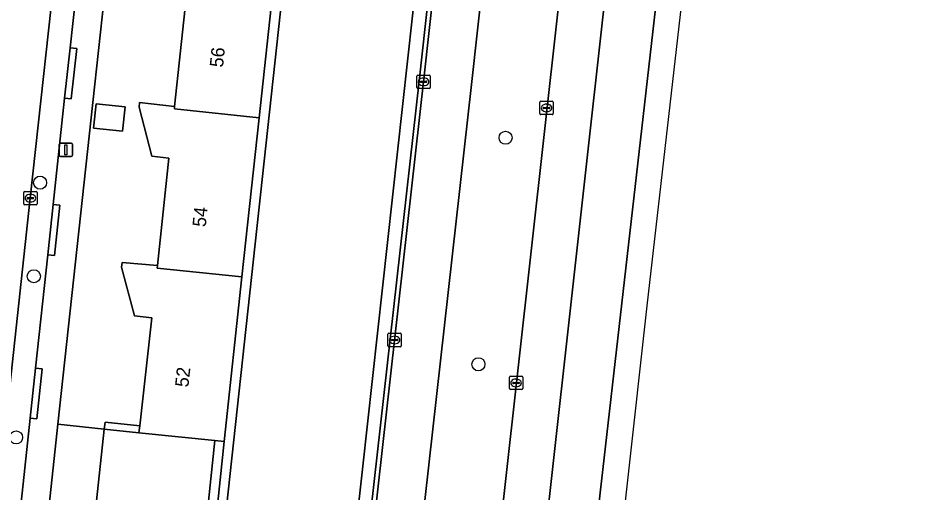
# Model space of a CAD drawing. Extents: x 160732 to 162107, y 387428 to 388479.
# Drawn here: x 162037.9 to 162105.1, y 387937 to 387972.5 of the extents above; entities that cross this region are included whole.
import ezdxf

# ---------------------------------------------------------------- set-up
doc = ezdxf.new("R2010")
doc.units = 0
for name, color, linetype in [('IMGEO_Berm_groen', 7, 'Continuous'), ('IMGEO_Boom', 7, 'Continuous'), ('IMGEO_Erf', 7, 'Continuous'), ('IMGEO_Fietspad_gesloten', 7, 'Continuous'), ('IMGEO_Groenvoorziening', 7, 'Continuous'), ('IMGEO_Hek', 7, 'Continuous'), ('IMGEO_Kolk', 7, 'Continuous'), ('IMGEO_Lichtmast', 7, 'Continuous'), ('IMGEO_Muur', 7, 'Continuous'), ('IMGEO_Pand', 7, 'Continuous'), ('IMGEO_Pand_nummerreeks', 7, 'Continuous'), ('IMGEO_Pand_overbouw', 7, 'Continuous'), ('IMGEO_Parkeervlak_open', 7, 'Continuous'), ('IMGEO_Rijbaan_lokaal_open', 7, 'Continuous'), ('IMGEO_Rijbaan_regionaal_gesloten', 7, 'Continuous'), ('IMGEO_Voetpad_open', 7, 'Continuous')]:
    doc.layers.add(name, color=color, linetype=linetype)

msp = doc.modelspace()

# ---------------------------------------------------------------- linework, layer by layer
at = {"layer": 'IMGEO_Berm_groen'}
for points in [[(162050.875, 387735.171), (162052.162, 387742.526), (162053.148, 387750), (162054.628, 387762.661), (162056.62, 387777.936), (162064.81, 387851.443), (162068.913, 387889.499), (162070.182, 387901.271), (162081.158, 388000), (162087.777, 388060.8), (162089.263, 388079.951), (162089.949, 388090.639), (162090.683, 388106.248), (162090.812, 388113.569)], [(162043.09, 387750), (162045.462, 387768.362), (162059.149, 387890.538), (162067.828, 387968.006), (162071.346, 388000), (162081.104, 388088.732)], [(162085.019, 388088.434), (162075.293, 388000), (162071.721, 387967.516), (162063.044, 387890.124), (162049.334, 387767.851), (162047.038, 387750)], [(162078.939, 388086.659), (162076.265, 388053.874), (162063.587, 387938.826), (162058.212, 387890.638), (162045.271, 387774.61), (162041.163, 387745.007), (162038.136, 387726.282), (162034.793, 387707.612), (162031.801, 387692.315), (162031.23, 387689.642), (162028.125, 387675.112), (162018.37, 387632.538), (162017.199, 387625.902)]]:
    msp.add_lwpolyline(points, dxfattribs=at)
msp.add_lwpolyline([(162076.265, 388053.874), (162078.939, 388086.659), (162071.479, 388087.675), (162065.88, 388050.391), (162060.404, 388000), (162048.631, 387891.657), (162058.212, 387890.638), (162063.587, 387938.826)], close=True, dxfattribs=at)
at = {"layer": 'IMGEO_Boom'}
for centre in [(162074.26, 387963.551), (162039.539, 387960.198), (162039.079, 387953.213), (162072.231, 387946.645), (162037.751, 387941.187)]:
    msp.add_circle(centre, 0.489, dxfattribs=at)
at = {"layer": 'IMGEO_Erf'}
msp.add_lwpolyline([(162045.163, 387981.735), (162043.467, 387966.175), (162040.87, 387942.169), (162044.323, 387941.801), (162044.388, 387942.329), (162046.971, 387942.061), (162047.878, 387950.117), (162046.596, 387950.252), (162045.622, 387953.904), (162045.67, 387954.251), (162048.295, 387954.01), (162049.139, 387962.039), (162047.876, 387962.173), (162046.921, 387965.836), (162046.962, 387966.18), (162049.577, 387965.892), (162050.432, 387973.982)], dxfattribs=at)
msp.add_lwpolyline([(162045.884, 387965.848), (162045.688, 387964.036), (162043.533, 387964.269), (162043.729, 387966.081)], close=True, dxfattribs=at)
at = {"layer": 'IMGEO_Fietspad_gesloten'}
for points in [[(162071.721, 387967.516), (162075.293, 388000), (162085.019, 388088.434), (162081.444, 388088.678), (162071.695, 388000), (162068.172, 387967.955), (162059.49, 387890.502), (162045.79, 387768.293)], [(162047.038, 387750), (162049.334, 387767.851), (162063.044, 387890.124), (162071.721, 387967.516)]]:
    msp.add_lwpolyline(points, dxfattribs=at)
at = {"layer": 'IMGEO_Groenvoorziening'}
for points in [[(162048.631, 387891.657), (162060.404, 388000), (162065.88, 388050.391), (162071.479, 388087.675), (162069.258, 388087.978), (162067.937, 388075.799), (162066.598, 388063.452), (162065.183, 388050.471), (162063.854, 388038.308), (162062.553, 388026.398), (162061.249, 388014.464), (162059.911, 388002.214), (162058.491, 387989.128), (162057.181, 387977.026), (162055.884, 387965.044), (162054.598, 387953.166), (162053.267, 387940.875), (162051.895, 387927.771), (162050.565, 387915.569), (162049.265, 387903.638), (162047.969, 387891.751)], [(162040.87, 387942.169), (162039.462, 387929.159), (162042.936, 387928.789), (162044.323, 387941.801)], [(162051.2, 387927.85), (162052.571, 387940.947), (162046.912, 387941.533), (162044.323, 387941.801), (162042.936, 387928.789)], [(162051.895, 387927.771), (162053.267, 387940.875), (162052.571, 387940.947), (162051.2, 387927.85)]]:
    msp.add_lwpolyline(points, close=True, dxfattribs=at)
at = {"layer": 'IMGEO_Hek'}
msp.add_lwpolyline([(162078.939, 388086.659), (162076.265, 388053.874), (162063.587, 387938.826), (162058.212, 387890.638)], dxfattribs=at)
at = {"layer": 'IMGEO_Kolk'}
for p, q in [((162067.644, 387967.298), (162067.644, 387968.15)), ((162067.719, 387968.224), (162068.571, 387968.224)), ((162068.645, 387968.15), (162068.645, 387967.298)), ((162067.903, 387967.718), (162067.903, 387967.73)), ((162068.341, 387967.681), (162067.943, 387967.681)), ((162067.946, 387967.767), (162068.344, 387967.767)), ((162068.132, 387968.004), (162068.157, 387968.004)), ((162068.387, 387967.73), (162068.387, 387967.718)), ((162068.571, 387967.224), (162067.719, 387967.224)), ((162068.155, 387967.444), (162068.13, 387967.444)), ((162076.814, 387965.351), (162076.814, 387966.203)), ((162076.889, 387966.277), (162077.741, 387966.277)), ((162077.815, 387966.203), (162077.815, 387965.351)), ((162077.073, 387965.771), (162077.073, 387965.783)), ((162077.511, 387965.734), (162077.113, 387965.734)), ((162077.116, 387965.82), (162077.514, 387965.82)), ((162077.325, 387965.497), (162077.3, 387965.497)), ((162077.302, 387966.057), (162077.327, 387966.057)), ((162077.557, 387965.783), (162077.557, 387965.771)), ((162077.741, 387965.277), (162076.889, 387965.277)), ((162038.318, 387958.619), (162038.318, 387959.471)), ((162038.393, 387959.545), (162039.245, 387959.545)), ((162039.319, 387959.471), (162039.319, 387958.619)), ((162038.577, 387959.039), (162038.577, 387959.051)), ((162039.015, 387959.002), (162038.617, 387959.002)), ((162038.62, 387959.088), (162039.018, 387959.088)), ((162038.829, 387958.765), (162038.804, 387958.765)), ((162038.806, 387959.325), (162038.831, 387959.325)), ((162039.061, 387959.051), (162039.061, 387959.039)), ((162039.245, 387958.545), (162038.393, 387958.545)), ((162065.483, 387948.033), (162065.483, 387948.885)), ((162065.558, 387948.959), (162066.41, 387948.959)), ((162065.971, 387948.739), (162065.996, 387948.739)), ((162066.484, 387948.885), (162066.484, 387948.033)), ((162065.742, 387948.453), (162065.742, 387948.465)), ((162066.18, 387948.416), (162065.782, 387948.416)), ((162065.785, 387948.502), (162066.183, 387948.502)), ((162065.994, 387948.179), (162065.969, 387948.179)), ((162066.226, 387948.465), (162066.226, 387948.453)), ((162066.41, 387947.959), (162065.558, 387947.959)), ((162074.543, 387944.829), (162074.543, 387945.681)), ((162074.618, 387945.755), (162075.47, 387945.755)), ((162074.845, 387945.298), (162075.243, 387945.298)), ((162075.031, 387945.535), (162075.056, 387945.535)), ((162075.544, 387945.681), (162075.544, 387944.829)), ((162075.47, 387944.755), (162074.618, 387944.755)), ((162074.802, 387945.249), (162074.802, 387945.261)), ((162075.24, 387945.212), (162074.842, 387945.212)), ((162075.054, 387944.975), (162075.029, 387944.975)), ((162075.286, 387945.261), (162075.286, 387945.249))]:
    msp.add_line(p, q, dxfattribs=at)
for points in [[(162067.644, 387967.298), (162067.644, 387968.15)], [(162067.719, 387968.224), (162068.571, 387968.224)], [(162068.645, 387968.15), (162068.645, 387967.298)], [(162068.571, 387967.224), (162067.719, 387967.224)], [(162076.814, 387965.351), (162076.814, 387966.203)], [(162076.889, 387966.277), (162077.741, 387966.277)], [(162077.815, 387966.203), (162077.815, 387965.351)], [(162077.741, 387965.277), (162076.889, 387965.277)], [(162038.318, 387958.619), (162038.318, 387959.471)], [(162038.393, 387959.545), (162039.245, 387959.545)], [(162039.319, 387959.471), (162039.319, 387958.619)], [(162039.245, 387958.545), (162038.393, 387958.545)], [(162065.483, 387948.033), (162065.483, 387948.885)], [(162065.558, 387948.959), (162066.41, 387948.959)], [(162066.484, 387948.885), (162066.484, 387948.033)], [(162066.41, 387947.959), (162065.558, 387947.959)], [(162074.543, 387944.829), (162074.543, 387945.681)], [(162074.618, 387945.755), (162075.47, 387945.755)], [(162075.544, 387945.681), (162075.544, 387944.829)], [(162075.47, 387944.755), (162074.618, 387944.755)]]:
    msp.add_lwpolyline(points, dxfattribs=at)
for centre, radius, start, end in [((162067.721, 387968.148), 0.0765, 91.55205, 178.44795), ((162067.721, 387968.148), 0.0765, 91.55205, 178.44795), ((162068.569, 387968.148), 0.0765, 1.55205, 88.44795), ((162068.569, 387968.148), 0.0765, 1.55205, 88.44795), ((162067.943, 387967.727), 0.0403, 85.87752, 175.75265), ((162067.94, 387967.717), 0.0366, 178.93798, 274.71019), ((162068.344, 387967.724), 0.043, 264.86636, 352.45326), ((162068.348, 387967.729), 0.0386, 1.73085, 96.63898), ((162067.721, 387967.3), 0.0765, 181.55205, 268.44795), ((162067.721, 387967.3), 0.0765, 181.55205, 268.44795), ((162068.569, 387967.3), 0.0765, 271.55205, 358.44795), ((162068.569, 387967.3), 0.0765, 271.55205, 358.44795), ((162076.891, 387966.201), 0.0765, 91.55205, 178.44795), ((162076.891, 387966.201), 0.0765, 91.55205, 178.44795), ((162077.739, 387966.201), 0.0765, 1.55205, 88.44795), ((162077.739, 387966.201), 0.0765, 1.55205, 88.44795), ((162077.113, 387965.78), 0.0403, 85.87752, 175.75265), ((162077.11, 387965.77), 0.0366, 178.93798, 274.71019), ((162077.514, 387965.777), 0.043, 264.86636, 352.45326), ((162077.518, 387965.782), 0.0386, 1.73085, 96.63898), ((162076.891, 387965.353), 0.0765, 181.55205, 268.44795), ((162076.891, 387965.353), 0.0765, 181.55205, 268.44795), ((162077.739, 387965.353), 0.0765, 271.55205, 358.44795), ((162077.739, 387965.353), 0.0765, 271.55205, 358.44795), ((162038.395, 387959.469), 0.0765, 91.55205, 178.44795), ((162038.395, 387959.469), 0.0765, 91.55205, 178.44795), ((162039.243, 387959.469), 0.0765, 1.55205, 88.44795), ((162039.243, 387959.469), 0.0765, 1.55205, 88.44795), ((162038.617, 387959.048), 0.0403, 85.87752, 175.75265), ((162038.614, 387959.038), 0.0366, 178.93798, 274.71019), ((162039.018, 387959.045), 0.043, 264.86636, 352.45326), ((162039.022, 387959.05), 0.0386, 1.73085, 96.63898), ((162038.395, 387958.621), 0.0765, 181.55205, 268.44795), ((162038.395, 387958.621), 0.0765, 181.55205, 268.44795), ((162039.243, 387958.621), 0.0765, 271.55205, 358.44795), ((162039.243, 387958.621), 0.0765, 271.55205, 358.44795), ((162065.56, 387948.883), 0.0765, 91.55205, 178.44795), ((162065.56, 387948.883), 0.0765, 91.55205, 178.44795), ((162066.408, 387948.883), 0.0765, 1.55205, 88.44795), ((162066.408, 387948.883), 0.0765, 1.55205, 88.44795), ((162065.56, 387948.035), 0.0765, 181.55205, 268.44795), ((162065.56, 387948.035), 0.0765, 181.55205, 268.44795), ((162065.782, 387948.462), 0.0403, 85.87752, 175.75265), ((162065.779, 387948.452), 0.0366, 178.93798, 274.71019), ((162066.183, 387948.459), 0.043, 264.86636, 352.45326), ((162066.187, 387948.464), 0.0386, 1.73085, 96.63898), ((162066.408, 387948.035), 0.0765, 271.55205, 358.44795), ((162066.408, 387948.035), 0.0765, 271.55205, 358.44795), ((162074.62, 387945.679), 0.0765, 91.55205, 178.44795), ((162074.62, 387945.679), 0.0765, 91.55205, 178.44795), ((162074.842, 387945.258), 0.0403, 85.87752, 175.75265), ((162075.247, 387945.26), 0.0386, 1.73085, 96.63898), ((162075.468, 387945.679), 0.0765, 1.55205, 88.44795), ((162075.468, 387945.679), 0.0765, 1.55205, 88.44795), ((162074.62, 387944.831), 0.0765, 181.55205, 268.44795), ((162074.62, 387944.831), 0.0765, 181.55205, 268.44795), ((162074.839, 387945.248), 0.0366, 178.93798, 274.71019), ((162075.243, 387945.255), 0.043, 264.86636, 352.45326), ((162075.468, 387944.831), 0.0765, 271.55205, 358.44795), ((162075.468, 387944.831), 0.0765, 271.55205, 358.44795)]:
    msp.add_arc(centre, radius, start, end, dxfattribs=at)
for centre, major_axis, ratio, start_param, end_param in [((162068.131, 387967.724), (-0.387, 0.002), 0.722429, 4.712389, 7.853982), ((162068.156, 387967.724), (-0.39, 0.002), 0.717154, 1.570796, 4.712389), ((162077.301, 387965.777), (-0.387, 0.002), 0.722429, 4.712389, 7.853982), ((162077.326, 387965.777), (-0.39, 0.002), 0.717154, 1.570796, 4.712389), ((162038.805, 387959.045), (-0.387, 0.002), 0.722429, 4.712389, 7.853982), ((162038.83, 387959.045), (-0.39, 0.002), 0.717154, 1.570796, 4.712389), ((162065.97, 387948.459), (-0.387, 0.002), 0.722429, 4.712389, 7.853982), ((162065.995, 387948.459), (-0.39, 0.002), 0.717154, 1.570796, 4.712389), ((162075.03, 387945.255), (-0.387, 0.002), 0.722429, 4.712389, 7.853982), ((162075.055, 387945.255), (-0.39, 0.002), 0.717154, 1.570796, 4.712389)]:
    msp.add_ellipse(centre, major_axis=major_axis, ratio=ratio, start_param=start_param, end_param=end_param, dxfattribs=at)
at = {"layer": 'IMGEO_Lichtmast'}
for p, q in [((162040.962, 387962.247), (162040.962, 387963.047)), ((162040.962, 387963.047), (162040.962, 387962.247)), ((162041.062, 387963.147), (162041.852, 387963.147)), ((162041.852, 387963.147), (162041.062, 387963.147)), ((162041.952, 387963.047), (162041.952, 387962.247)), ((162041.952, 387962.247), (162041.952, 387963.047)), ((162041.852, 387962.147), (162041.062, 387962.147)), ((162041.062, 387962.147), (162041.852, 387962.147))]:
    msp.add_line(p, q, dxfattribs=at)
msp.add_lwpolyline([(162041.382, 387963.022), (162041.532, 387963.022), (162041.532, 387962.272), (162041.382, 387962.272), (162041.382, 387963.022)], dxfattribs=at)
for centre, start, end in [((162041.062, 387963.047), 90, 180), ((162041.062, 387963.047), 90, 180), ((162041.852, 387963.047), 0, 90), ((162041.852, 387963.047), 360, 90), ((162041.062, 387962.247), 180, 270), ((162041.062, 387962.247), 180, 270), ((162041.852, 387962.247), 270, 0), ((162041.852, 387962.247), 270, 0)]:
    msp.add_arc(centre, 0.1, start, end, dxfattribs=at)
at = {"layer": 'IMGEO_Muur'}
msp.add_lwpolyline([(162044.388, 387942.329), (162044.323, 387941.801), (162046.912, 387941.533), (162046.971, 387942.061)], close=True, dxfattribs=at)
at = {"layer": 'IMGEO_Pand'}
for points in [[(162057.181, 387977.026), (162050.865, 387977.673), (162050.883, 387977.852), (162048.251, 387978.113), (162048.216, 387977.773), (162049.187, 387974.118), (162050.432, 387973.982), (162049.577, 387965.892), (162049.558, 387965.713), (162055.884, 387965.044)], [(162055.884, 387965.044), (162049.558, 387965.713), (162049.577, 387965.892), (162046.962, 387966.18), (162046.921, 387965.836), (162047.876, 387962.173), (162049.139, 387962.039), (162048.295, 387954.01), (162048.276, 387953.831), (162054.598, 387953.166)], [(162045.884, 387965.848), (162043.729, 387966.081), (162043.533, 387964.269), (162045.688, 387964.036)], [(162052.571, 387940.947), (162053.267, 387940.875), (162054.598, 387953.166), (162048.276, 387953.831), (162048.295, 387954.01), (162045.67, 387954.251), (162045.622, 387953.904), (162046.596, 387950.252), (162047.878, 387950.117), (162046.971, 387942.061), (162046.912, 387941.533)]]:
    msp.add_lwpolyline(points, close=True, dxfattribs=at)
at = {"layer": 'IMGEO_Pand_overbouw'}
msp.add_lwpolyline([(162044.388, 387942.329), (162044.323, 387941.801), (162046.912, 387941.533), (162046.971, 387942.061)], close=True, dxfattribs=at)
at = {"layer": 'IMGEO_Parkeervlak_open'}
for points in [[(162051.531, 388076.592), (162050.984, 388071.203), (162049.108, 388053.808), (162047.551, 388039.413), (162045.336, 388019.111), (162043.264, 388000), (162042.949, 387997.091), (162040.961, 387978.825), (162038.814, 387959.046), (162034.593, 387920.323)], [(162036.43, 387920.701), (162038.797, 387942.624), (162039.202, 387946.367), (162040.114, 387954.816), (162040.522, 387958.57), (162041.374, 387966.516), (162041.774, 387970.271), (162042.664, 387978.218), (162043.061, 387981.962), (162045.041, 388000), (162045.466, 388003.873), (162045.877, 388007.61), (162046.728, 388015.573), (162047.145, 388019.314), (162048.108, 388028.282), (162048.506, 388032.017), (162049.385, 388039.974), (162049.775, 388043.726), (162052.16, 388065.638), (162052.549, 388069.362), (162052.967, 388073.337)]]:
    msp.add_lwpolyline(points, dxfattribs=at)
at = {"layer": 'IMGEO_Rijbaan_lokaal_open'}
for points in [[(162068.172, 387967.955), (162071.695, 388000), (162081.444, 388088.678), (162081.104, 388088.732), (162071.346, 388000), (162067.828, 387968.006), (162059.149, 387890.538), (162045.462, 387768.362), (162043.09, 387750)], [(162034.593, 387920.323), (162038.814, 387959.046), (162040.961, 387978.825), (162042.949, 387997.091), (162043.264, 388000), (162045.336, 388019.111), (162047.551, 388039.413), (162049.108, 388053.808), (162050.984, 388071.203), (162051.531, 388076.592), (162045.514, 388076.874), (162044.969, 388072.045), (162043.043, 388054.006), (162041.521, 388040.157), (162041.35, 388038.216), (162041.212, 388037.005), (162040.456, 388030), (162040.296, 388028.386), (162037.205, 388000)], [(162045.79, 387768.293), (162059.49, 387890.502), (162068.172, 387967.955)]]:
    msp.add_lwpolyline(points, dxfattribs=at)
at = {"layer": 'IMGEO_Rijbaan_regionaal_gesloten'}
msp.add_lwpolyline([(162054.699, 387684.33), (162070.459, 387821.343), (162084.832, 387951.009), (162096.275, 388051.257), (162100.09, 388092.96), (162101.677, 388110.308), (162105.077, 388168.682), (162105.092, 388169.227), (162103.309, 388169.403), (162102.689, 388155.69), (162101.662, 388136.146), (162101.302, 388131.757), (162098.908, 388102.566), (162095.805, 388069.687), (162091.827, 388031.91), (162088.548, 388000.43), (162075.797, 387888.723), (162075.77, 387888.477), (162054.224, 387693.741), (162053.173, 387684.484)], close=True, dxfattribs=at)
for points in [[(162094.51, 388091.794), (162084.57, 388000.08), (162072.246, 387889.145), (162060.58, 387783.509), (162054.384, 387729.019), (162050.39, 387694.019), (162049.426, 387684.861), (162053.173, 387684.484), (162054.224, 387693.741), (162075.77, 387888.477), (162075.797, 387888.723), (162088.548, 388000.43), (162091.827, 388031.91), (162095.805, 388069.687), (162098.908, 388102.566)], [(162089.263, 388079.951), (162087.777, 388060.8), (162081.158, 388000), (162070.182, 387901.271), (162068.913, 387889.499), (162064.81, 387851.443), (162056.62, 387777.936), (162054.628, 387762.661), (162053.148, 387750), (162052.162, 387742.526), (162050.875, 387735.171), (162048.12, 387709.504), (162044.752, 387686.025), (162048.791, 387685.235), (162050.39, 387694.019), (162054.384, 387729.019), (162060.58, 387783.509), (162072.246, 387889.145), (162084.57, 388000.08), (162094.51, 388091.794)]]:
    msp.add_lwpolyline(points, dxfattribs=at)
at = {"layer": 'IMGEO_Voetpad_open'}
msp.add_lwpolyline([(162039.462, 387929.159), (162040.87, 387942.169), (162043.467, 387966.175), (162045.163, 387981.735), (162043.558, 387981.91), (162043.161, 387978.166), (162042.664, 387978.218), (162041.774, 387970.271), (162042.271, 387970.219), (162041.871, 387966.464), (162041.374, 387966.516), (162040.522, 387958.57), (162041.019, 387958.516), (162040.611, 387954.762), (162040.114, 387954.816), (162039.202, 387946.367), (162039.698, 387946.314), (162039.295, 387942.571), (162038.797, 387942.624), (162036.43, 387920.701)], dxfattribs=at)
for points in [[(162041.374, 387966.516), (162041.871, 387966.464), (162042.271, 387970.219), (162041.774, 387970.271)], [(162040.522, 387958.57), (162040.114, 387954.816), (162040.611, 387954.762), (162041.019, 387958.516)], [(162039.202, 387946.367), (162038.797, 387942.624), (162039.295, 387942.571), (162039.698, 387946.314)]]:
    msp.add_lwpolyline(points, close=True, dxfattribs=at)

# ---------------------------------------------------------------- texts
at = {"layer": 'IMGEO_Pand_nummerreeks'}
for s, rotation, p in [('56', 83.96703, (162053.179, 387968.771)), ('54', 83.99917, (162051.892, 387956.859)), ('52', 83.5763, (162050.591, 387944.898))]:
    msp.add_text(s, height=1, rotation=rotation, dxfattribs=at).set_placement(p)

doc.saveas('drawing.dxf')
